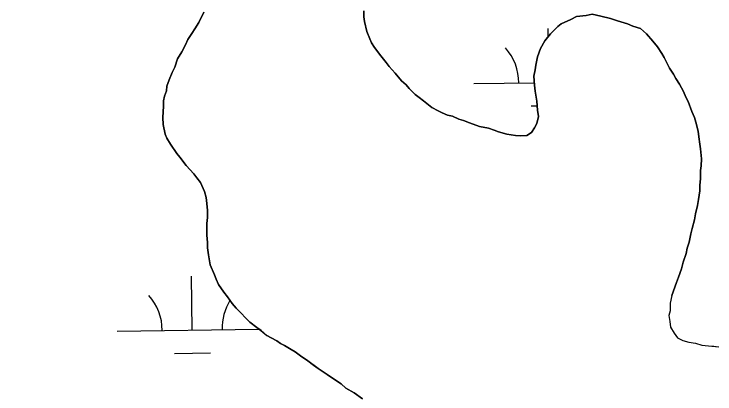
# Model space of a CAD drawing. Extents: x 3767014 to 3805179, y 361544 to 387384.
# Drawn here: x 3788328.9 to 3788797, y 371710.1 to 371963.7 of the extents above; entities that cross this region are included whole.
import ezdxf

# ---------------------------------------------------------------- set-up
doc = ezdxf.new("R2010")
doc.units = 0
for name, color, linetype in [('V-RIVR-EDGE', 7, 'Continuous'), ('V-TOPO-SHOR', 7, 'Continuous'), ('V-WETL-SWMP', 7, 'Continuous')]:
    doc.layers.add(name, color=color, linetype=linetype)

msp = doc.modelspace()

# ---------------------------------------------------------------- linework, layer by layer
at = {"layer": 'V-RIVR-EDGE'}
msp.add_spline([(3785266.865, 377529.211), (3785342.8, 377494.248), (3785391.258, 377467.439), (3785439.72, 377442.249), (3785475.246, 377418.707), (3785525.316, 377389.469), (3785575.383, 377359.422), (3785621.413, 377331.811), (3785722.351, 377269.288), (3785796.661, 377231.094), (3785852.385, 377199.415), (3785928.324, 377166.069), (3785964.678, 377149.804), (3786028.506, 377124.576), (3786060.018, 377113.175), (3786092.316, 377092.068), (3786117.34, 377073.405), (3786135.083, 377053.143), (3786154.458, 377039.347), (3786176.258, 377024.735), (3786206.946, 377006.867), (3786256.211, 376979.248), (3786328.098, 376942.677), (3786374.949, 376919.917), (3786491.265, 376862.208), (3786553.467, 376833.749), (3786619.713, 376805.279), (3786729.589, 376759.718), (3786796.656, 376736.099), (3786845.136, 376718.187), (3786867.767, 376712.469), (3787003.51, 376661.992), (3787089.16, 376631.048), (3787163.496, 376603.367), (3787230.559, 376578.13), (3787257.223, 376568.359), (3787300.044, 376551.27), (3787354.992, 376532.533), (3787409.127, 376512.181), (3787544.074, 376466.558), (3787612.756, 376442.126), (3787657.197, 376425.841), (3787730.724, 376398.162), (3787781.63, 376380.244), (3787834.96, 376361.511), (3787891.524, 376341.961), (3787940, 376322.432), (3787998.976, 376297.215), (3788050.697, 376281.721), (3788117.768, 376259.719), (3788176.757, 376240.164), (3788221.198, 376223.879), (3788259.981, 376209.226), (3788406.252, 376164.383), (3788541.215, 376125.23), (3788606.67, 376104.041), (3788679.39, 376077.173), (3788748.889, 376055.974), (3788871.693, 376005.528), (3788969.454, 375966.467), (3789047.013, 375933.926), (3789119.723, 375903.014), (3789155.253, 375881.09), (3789182.716, 375867.274), (3789214.225, 375854.256), (3789257.04, 375834.74), (3789281.286, 375828.21), (3789303.105, 375821.686), (3789328.955, 375809.491), (3789367.724, 375789.177), (3789414.577, 375767.225), (3789468.708, 375745.255), (3789509.105, 375728.981), (3789555.157, 375710.266), (3789585.849, 375694.015), (3789620.578, 375675.328), (3789681.97, 375646.062), (3789753.859, 375610.3), (3789792.633, 375591.603), (3789842.712, 375566.408), (3789897.64, 375539.584), (3789938.019, 375516.03), (3789968.727, 375506.25), (3790004.289, 375497.265), (3790030.972, 375494.773), (3790047.128, 375487.455), (3790077.007, 375469.589), (3790124.633, 375433.077), (3790192.442, 375382.768), (3790252.165, 375332.478), (3790290.91, 375302.459), (3790337.741, 375271.611), (3790406.357, 375220.491), (3790469.329, 375175.855), (3790570.248, 375106.054), (3790647.751, 375050.868), (3790691.367, 375028.115), (3790744.667, 374997.251), (3790806.838, 374955.852), (3790873.863, 374915.249), (3790932, 374877.903), (3791002.231, 374825.97), (3791052.265, 374782.175), (3791082.927, 374753.793), (3791131.331, 374705.149), (3791170.05, 374664.616), (3791192.631, 374638.681), (3791220.891, 374620.01), (3791288.67, 374557.569), (3791322.577, 374533.223), (3791362.944, 374504.817), (3791396.042, 374480.473), (3791434.785, 374449.645), (3791482.407, 374411.517), (3791534.052, 374365.291), (3791646.192, 374254.216), (3791707.514, 374196.644), (3791738.968, 374161.791), (3791773.65, 374123.694), (3791803.497, 374092.888), (3791829.321, 374070.18), (3791830.912, 374059.662), (3791837.316, 374032.958), (3791849.409, 374017.562), (3791884.123, 373992.405), (3791930.977, 373971.262), (3791954.393, 373955.838), (3791993.134, 373924.202), (3792026.979, 373874.785), (3792047.912, 373836.722), (3792063.186, 373799.482), (3792086.509, 373746.857), (3792112.249, 373690.181), (3792141.261, 373648.864), (3792158.993, 373624.558), (3792177.552, 373607.528), (3792214.702, 373586.409), (3792255.083, 373563.665), (3792301.119, 373538.48), (3792346.34, 373510.871), (3792382.671, 373485.71), (3792422.225, 373455.689), (3792479.537, 373411.875), (3792548.144, 373356.711), (3792619.168, 373298.307), (3792672.431, 373252.077), (3792709.534, 373212.357), (3792750.656, 373162.113), (3792839.385, 373068.08), (3792888.572, 373008.92), (3792945.027, 372945.699), (3792999.062, 372884.91), (3793053.898, 372820.884), (3793149.89, 372720.363), (3793208.761, 372653.092), (3793261.195, 372598.777), (3793315.232, 372538.796), (3793358.792, 372493.399), (3793409.592, 372432.618), (3793462.809, 372367.787), (3793498.283, 372323.219), (3793536.997, 372280.26), (3793578.124, 372232.443), (3793604.724, 372196.792), (3793668.438, 372125.466), (3793703.128, 372090.604), (3793760.41, 372034.66), (3793806.384, 371984.404), (3793839.438, 371942.268), (3793939.427, 371823.136), (3793981.333, 371763.186), (3794029.674, 371688.662), (3794050.609, 371651.408), (3794073.177, 371620.62), (3794178.796, 371488.535), (3794237.625, 371404.28), (3794268.243, 371358.106), (3794301.293, 371314.353), (3794332.724, 371269.794), (3794395.613, 371192), (3794429.476, 371149.862), (3794472.201, 371093.953), (3794523.788, 371024.274), (3794601.175, 370922.181), (3794640.679, 370871.942), (3794687.421, 370805.509), (3794733.389, 370752.828), (3794829.339, 370635.323), (3794895.463, 370557.521), (3794959.948, 370470.826), (3795013.158, 370403.569), (3795070.394, 370329.023), (3795159.854, 370203.448), (3795225.98, 370126.454), (3795296.13, 370041.363), (3795379.18, 369940.065), (3795459.001, 369841.201), (3795508.163, 369772.337), (3795554.103, 369708.333), (3795661.315, 369566.538), (3795715.338, 369500.897), (3795762.105, 369444.169), (3795798.366, 369390.703), (3795915.247, 369234.327), (3795963.601, 369165.465), (3796028.082, 369077.153), (3796043.387, 369052.853), (3796054.672, 369037.459), (3796077.242, 369007.48), (3796148.213, 368927.239), (3796183.677, 368878.627), (3796226.382, 368814.631), (3796275.531, 368740.105), (3796314.222, 368688.25), (3796353.714, 368633.158), (3796401.268, 368567.533), (3796456.873, 368487.33), (3796513.292, 368409.551), (3796545.533, 368365.8), (3796626.113, 368246.716), (3796670.449, 368188.377), (3796704.298, 368140.578), (3796751.041, 368074.145), (3796787.308, 368023.105), (3796838.907, 367958.278), (3796844.528, 367942.09), (3796845.295, 367925.104), (3796846.094, 367921.059), (3796852.559, 367919.425), (3796863.071, 367918.59), (3796875.166, 367904.003), (3796903.398, 367874.01), (3796931.629, 367844.017), (3796952.579, 367812.424), (3796982.392, 367767.87), (3797007.371, 367730.606), (3797037.194, 367690.095), (3797062.185, 367657.684), (3797075.869, 367631.77), (3797095.223, 367609.078), (3797126.665, 367569.372), (3797156.484, 367527.244), (3797212.099, 367451.085), (3797254.808, 367388.706), (3797302.183, 367327.228)], degree=3, dxfattribs=at)
at = {"layer": 'V-TOPO-SHOR'}
for points in [[(3788786.171, 371881.62), (3788785.784, 371885.569), (3788784.22, 371891.494), (3788783.435, 371894.652), (3788781.471, 371898.602), (3788779.116, 371905.318), (3788777.543, 371908.085), (3788775.972, 371912.035), (3788773.22, 371916.776), (3788770.858, 371920.729), (3788769.286, 371923.496), (3788766.531, 371927.448), (3788765.353, 371930.213), (3788762.994, 371934.561), (3788761.421, 371937.328), (3788758.667, 371941.674), (3788755.517, 371945.629), (3788751.185, 371950.374), (3788747.245, 371953.933), (3788742.119, 371955.524), (3788738.57, 371957.11), (3788731.863, 371959.098), (3788727.13, 371960.685), (3788720.818, 371962.279), (3788714.899, 371963.475), (3788710.95, 371962.694), (3788704.632, 371961.916), (3788700.682, 371959.952), (3788694.362, 371957.202), (3788691.99, 371955.234), (3788689.614, 371952.87), (3788687.243, 371950.507), (3788683.286, 371945.778), (3788680.511, 371940.654), (3788678.526, 371935.13), (3788677.33, 371929.607), (3788676.929, 371926.451), (3788676.13, 371922.111), (3788676.513, 371916.189), (3788676.9, 371912.242), (3788678.07, 371905.529), (3788678.453, 371899.608), (3788679.233, 371895.264), (3788678.039, 371890.529), (3788676.454, 371887.77), (3788674.473, 371884.617), (3788671.311, 371882.648), (3788667.365, 371882.263), (3788663.814, 371882.665), (3788657.895, 371883.468), (3788652.371, 371885.057), (3788649.611, 371886.247), (3788645.666, 371887.439), (3788639.748, 371888.637), (3788633.042, 371891.019), (3788629.098, 371892.606), (3788625.942, 371893.4), (3788621.604, 371895.385), (3788618.448, 371896.18), (3788614.899, 371897.767), (3788612.138, 371898.957), (3788607.803, 371901.332), (3788602.286, 371905.686), (3788599.527, 371908.06), (3788596.768, 371910.04), (3788592.83, 371913.995), (3788590.862, 371916.369), (3788587.71, 371919.138), (3788583.378, 371924.278), (3788579.44, 371928.628), (3788577.472, 371931.395), (3788573.929, 371935.745), (3788569.597, 371941.279), (3788567.631, 371944.441), (3788566.454, 371947.205), (3788564.49, 371951.947), (3788562.923, 371958.66), (3788562.536, 371961.82), (3788562.544, 371965.766)], [(3788455.575, 371964.806), (3788452.403, 371958.101), (3788449.632, 371953.765), (3788447.651, 371950.611), (3788444.88, 371946.671), (3788443.293, 371943.122), (3788440.915, 371938.389), (3788438.142, 371933.66), (3788436.158, 371928.137), (3788434.571, 371924.587), (3788432.588, 371919.854), (3788430.999, 371915.517), (3788430.598, 371912.361), (3788429.408, 371908.81), (3788428.611, 371905.654), (3788428.603, 371902.1), (3788428.193, 371894.603), (3788428.578, 371889.866), (3788429.75, 371883.547), (3788430.927, 371880.783), (3788433.287, 371876.83), (3788437.616, 371870.506), (3788439.584, 371868.132), (3788443.916, 371862.598), (3788449.036, 371857.061), (3788451.004, 371854.294), (3788453.363, 371851.132), (3788456.116, 371845.205), (3788457.291, 371841.254), (3788457.676, 371837.308), (3788458.061, 371832.571), (3788458.051, 371827.834), (3788457.65, 371823.887), (3788457.639, 371819.15), (3788457.633, 371815.992), (3788458.018, 371811.255), (3788458.01, 371807.704), (3788458.79, 371802.965), (3788459.96, 371796.254), (3788462.708, 371789.536), (3788463.888, 371786.771), (3788465.459, 371783.216), (3788469.002, 371778.078), (3788471.361, 371774.913), (3788474.511, 371770.565), (3788477.267, 371767.401), (3788480.813, 371763.844), (3788483.176, 371761.075), (3788486.326, 371757.911), (3788491.055, 371754.347), (3788493.813, 371752.369)], [(3788768.19, 371775.876), (3788771.364, 371784.551), (3788772.556, 371788.102), (3788774.543, 371793.624), (3788775.735, 371797.964), (3788777.721, 371803.88), (3788778.518, 371807.429), (3788779.71, 371811.376), (3788780.906, 371816.897), (3788781.703, 371820.449), (3788783.294, 371826.367), (3788784.091, 371830.312), (3788785.287, 371835.835), (3788786.085, 371839.782), (3788786.886, 371845.7), (3788786.894, 371849.254), (3788787.298, 371853.989), (3788787.308, 371859.121), (3788787.709, 371862.277), (3788788.115, 371867.012), (3788787.341, 371873.723), (3788786.952, 371876.881), (3788786.171, 371881.62)], [(3788768.19, 371775.876), (3788766.994, 371770.746), (3788766.984, 371765.615), (3788766.187, 371762.459), (3788766.969, 371758.511), (3788767.354, 371754.562), (3788769.716, 371750.61), (3788772.077, 371747.448), (3788775.626, 371745.86), (3788779.571, 371744.669), (3788783.91, 371743.87), (3788788.25, 371742.678), (3788792.592, 371742.272), (3788796.143, 371741.871), (3788799.694, 371741.47)], [(3788493.813, 371752.369), (3788497.756, 371749.203), (3788500.514, 371747.618), (3788504.457, 371745.635), (3788506.822, 371743.659), (3788509.583, 371742.469), (3788513.918, 371739.696), (3788516.677, 371738.111), (3788521.013, 371734.945), (3788524.167, 371732.964), (3788528.895, 371729.403), (3788532.049, 371727.027), (3788537.962, 371723.068), (3788541.509, 371720.693), (3788547.422, 371716.734), (3788550.574, 371713.963), (3788556.093, 371710.795), (3788561.61, 371706.836)]]:
    msp.add_lwpolyline(points, dxfattribs=at)
at = {"layer": 'V-WETL-SWMP'}
for p, q in [((3788685.612, 371948.558), (3788685.537, 371953.944)), ((3788636.042, 371917.253), (3788676.408, 371917.814)), ((3788674.253, 371902.352), (3788678.271, 371902.407)), ((3788447.836, 371752.761), (3788447.336, 371788.758)), ((3788397.841, 371752.067), (3788492.403, 371753.38)), ((3788436.052, 371737.165), (3788460.05, 371737.499))]:
    msp.add_line(p, q, dxfattribs=at)
for points in [[(3788562.544, 371965.766), (3788562.536, 371961.819), (3788562.924, 371958.66), (3788564.489, 371951.947), (3788566.453, 371947.206), (3788567.631, 371944.441), (3788569.598, 371941.279), (3788573.928, 371935.744), (3788577.472, 371931.395), (3788579.44, 371928.628)], [(3788471.362, 371774.914), (3788469.001, 371778.077), (3788465.459, 371783.215), (3788463.887, 371786.771), (3788462.709, 371789.537), (3788459.96, 371796.253), (3788458.79, 371802.965), (3788458.01, 371807.703), (3788458.018, 371811.256), (3788457.633, 371815.993), (3788457.649, 371823.887), (3788458.052, 371827.834), (3788458.062, 371832.57), (3788457.677, 371837.308), (3788457.291, 371841.255), (3788456.115, 371845.205), (3788453.364, 371851.132), (3788451.003, 371854.294), (3788449.035, 371857.061), (3788443.915, 371862.598), (3788439.585, 371868.133), (3788437.616, 371870.505), (3788433.287, 371876.83), (3788430.927, 371880.782), (3788429.749, 371883.547), (3788428.578, 371889.865), (3788428.193, 371894.603), (3788428.603, 371902.101), (3788428.611, 371905.654), (3788429.407, 371908.81), (3788430.598, 371912.36), (3788431, 371915.517), (3788432.588, 371919.855), (3788434.571, 371924.588), (3788436.157, 371928.137), (3788438.142, 371933.659), (3788440.915, 371938.389), (3788443.293, 371943.121), (3788444.88, 371946.67), (3788447.651, 371950.611), (3788449.631, 371953.765), (3788452.403, 371958.101), (3788455.575, 371964.805)], [(3788579.44, 371928.628), (3788583.378, 371924.278), (3788587.709, 371919.137), (3788590.861, 371916.368), (3788592.829, 371913.995), (3788596.768, 371910.04), (3788599.527, 371908.061), (3788602.285, 371905.687), (3788607.802, 371901.333), (3788612.139, 371898.956), (3788614.9, 371897.766), (3788618.449, 371896.18), (3788621.605, 371895.384), (3788625.942, 371893.401), (3788629.098, 371892.605), (3788633.042, 371891.018), (3788639.748, 371888.636), (3788645.666, 371887.439), (3788649.61, 371886.247), (3788652.371, 371885.057), (3788657.894, 371883.467), (3788663.813, 371882.665), (3788667.364, 371882.263), (3788671.312, 371882.649), (3788674.474, 371884.616), (3788676.454, 371887.77), (3788678.039, 371890.53), (3788679.233, 371895.264), (3788678.452, 371899.607), (3788678.07, 371905.529), (3788676.9, 371912.241), (3788676.513, 371916.189), (3788676.131, 371922.111), (3788676.929, 371926.451), (3788677.331, 371929.608), (3788678.526, 371935.131), (3788680.511, 371940.653), (3788683.285, 371945.779), (3788687.242, 371950.507), (3788691.989, 371955.234), (3788694.361, 371957.202), (3788700.682, 371959.952), (3788704.633, 371961.917), (3788710.95, 371962.694), (3788714.899, 371963.475), (3788720.817, 371962.278), (3788727.129, 371960.686), (3788731.863, 371959.098), (3788738.569, 371957.11), (3788742.118, 371955.524), (3788747.246, 371953.934), (3788751.186, 371950.374), (3788755.517, 371945.628), (3788758.667, 371941.674), (3788761.421, 371937.327), (3788762.994, 371934.561), (3788765.353, 371930.214), (3788766.532, 371927.448), (3788769.286, 371923.496), (3788770.859, 371920.729), (3788773.22, 371916.777), (3788775.973, 371912.035), (3788777.543, 371908.084), (3788779.116, 371905.318), (3788781.471, 371898.603), (3788783.436, 371894.652), (3788784.219, 371891.493), (3788785.785, 371885.569), (3788786.172, 371881.621), (3788786.951, 371876.882), (3788787.34, 371873.724), (3788788.115, 371867.012), (3788787.71, 371862.276), (3788787.309, 371859.12), (3788787.298, 371853.988), (3788786.894, 371849.253), (3788786.886, 371845.7), (3788786.085, 371839.781), (3788785.287, 371835.836), (3788784.091, 371830.312), (3788783.294, 371826.367), (3788781.703, 371820.449), (3788780.906, 371816.898), (3788779.71, 371811.375), (3788778.518, 371807.43), (3788777.721, 371803.88), (3788775.735, 371797.963), (3788774.542, 371793.624), (3788772.557, 371788.102), (3788771.365, 371784.552), (3788768.189, 371775.875), (3788766.994, 371770.746), (3788766.983, 371765.615), (3788766.187, 371762.459), (3788766.969, 371758.51), (3788767.355, 371754.562), (3788769.715, 371750.61), (3788772.077, 371747.448), (3788775.626, 371745.861), (3788779.571, 371744.669), (3788783.911, 371743.87)], [(3788561.61, 371706.835), (3788556.092, 371710.794), (3788550.573, 371713.963), (3788547.421, 371716.733), (3788532.049, 371727.027), (3788524.167, 371732.964), (3788521.013, 371734.945), (3788516.678, 371738.111), (3788513.918, 371739.696), (3788509.582, 371742.468), (3788506.822, 371743.658), (3788504.457, 371745.636), (3788500.514, 371747.618), (3788497.755, 371749.203), (3788493.814, 371752.369), (3788491.055, 371754.348), (3788486.326, 371757.91), (3788483.175, 371761.075), (3788480.812, 371763.843), (3788477.267, 371767.402), (3788474.511, 371770.566), (3788471.362, 371774.914)], [(3788783.911, 371743.87), (3788788.25, 371742.677), (3788792.591, 371742.273), (3788799.694, 371741.469)]]:
    msp.add_lwpolyline(points, dxfattribs=at)
for centre, start, end in [((3788630.793, 371917.655), 0.02404, 41.5677), ((3788392.592, 371752.469), 0.02404, 41.5677), ((3788503.067, 371754.003), 148.28167, 181.56769)]:
    msp.add_arc(centre, 35.246, start, end, dxfattribs=at)

doc.saveas('drawing.dxf')
